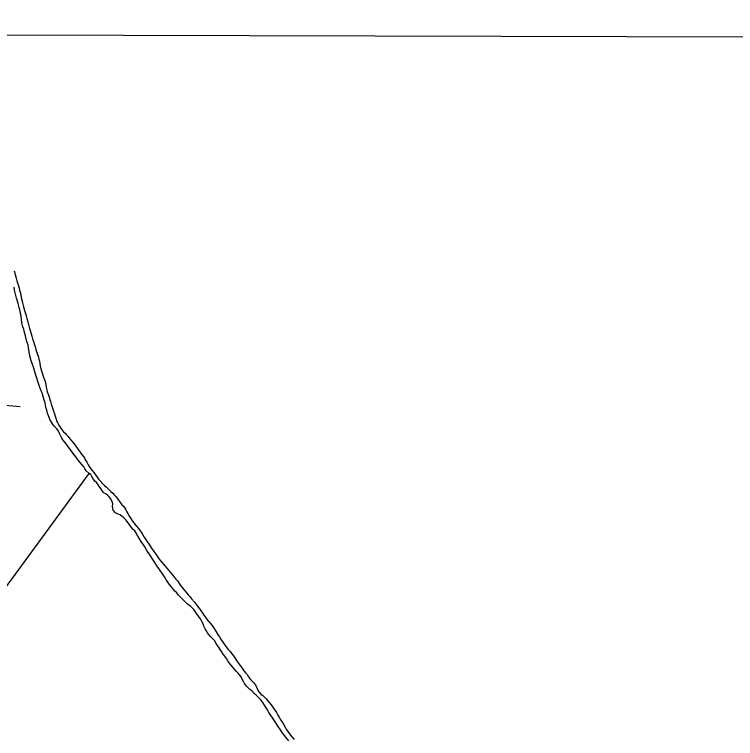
# Model space of a CAD drawing. Extents: x 3177185 to 3215018, y 812988 to 838321.
# Drawn here: x 3195360 to 3196503, y 835438 to 836586 of the extents above; entities that cross this region are included whole.
import ezdxf

# ---------------------------------------------------------------- set-up
doc = ezdxf.new("R2010")
doc.units = 0
doc.layers.add('V-GRID-FRAM', color=7, linetype='Continuous')
doc.layers.add('V-TOPO-SHOR', color=7, linetype='Continuous')

msp = doc.modelspace()

# ---------------------------------------------------------------- linework, layer by layer
at = {"layer": 'V-GRID-FRAM'}
msp.add_lwpolyline([(3181402.419, 836586.068), (3212801.609, 836512.997), (3212767.221, 818326.144), (3181352.159, 818399.253), (3181402.419, 836586.068)], dxfattribs=at)
at = {"layer": 'V-TOPO-SHOR'}
msp.add_line((3195368.7073289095, 835964.1481184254), (3194609.261126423, 836031.2370055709), dxfattribs=at)
for points in [[(3195359.4790000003, 836179.486), (3195362.5470000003, 836167.778), (3195363.7260000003, 836163.4770000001), (3195364.6720000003, 836160.37), (3195366.09, 836155.8300000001), (3195367.273, 836152.481), (3195367.98, 836148.899), (3195368.924, 836145.792), (3195370.108, 836142.206), (3195370.569, 836137.43), (3195371.984, 836131.696), (3195372.69, 836128.589), (3195374.106, 836122.617), (3195375.758, 836116.883), (3195377.176, 836111.863), (3195378.357, 836108.279), (3195379.537, 836103.7390000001), (3195380.952, 836098.481), (3195382.607, 836092.507), (3195384.024, 836088.207), (3195385.204, 836083.429), (3195387.329, 836076.0210000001), (3195388.509, 836071.718), (3195389.928, 836067.417), (3195391.585, 836062.398), (3195392.531, 836059.5310000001), (3195393.7090000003, 836054.75), (3195394.895, 836051.644), (3195396.076, 836048.297), (3195397.971, 836042.8), (3195398.677, 836039.694), (3195399.384, 836036.349), (3195400.553, 836028.946), (3195401.731, 836024.166)], [(3195416.188, 835943.649), (3195414.764, 835946.757), (3195413.818, 835949.625), (3195412.161, 835953.6900000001), (3195410.982, 835958.468), (3195409.802, 835963.006), (3195409.3370000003, 835967.067), (3195408.3910000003, 835970.414), (3195407.211, 835974.475), (3195405.559, 835980.211), (3195403.666, 835985.948), (3195402.483, 835989.055), (3195401.2970000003, 835991.924), (3195399.6380000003, 835995.987), (3195398.4560000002, 835999.571), (3195396.7970000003, 836003.8740000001), (3195395.38, 836009.131), (3195394.198, 836012.715), (3195393.252, 836015.585), (3195392.071, 836019.169), (3195391.126, 836022.992), (3195390.182, 836026.576), (3195388.526, 836031.117), (3195386.6350000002, 836037.093), (3195383.801, 836046.89), (3195383.336, 836050.949), (3195382.16, 836056.921), (3195381.46, 836062.177), (3195380.278, 836066), (3195378.384, 836071.259), (3195377.446, 836076.277), (3195375.3200000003, 836083.685), (3195374.613, 836087.029), (3195373.432, 836090.853), (3195372.012, 836094.916), (3195371.544, 836098.0210000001), (3195371.079, 836102.082), (3195370.382, 836108.289), (3195369.678, 836112.113), (3195368.734, 836115.457), (3195367.558, 836121.429), (3195365.907, 836127.883), (3195364.724, 836131.4670000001), (3195363.069, 836136.486), (3195361.185, 836144.848), (3195360.2430000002, 836148.909), (3195359.303, 836153.687)], [(3195401.731, 836024.166), (3195402.677, 836020.821), (3195405.989, 836011.022), (3195408.123, 836005.762), (3195409.0670000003, 836002.4180000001), (3195410.236, 835995.012), (3195411.416, 835990.712), (3195411.8850000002, 835987.607), (3195414.49, 835981.1510000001), (3195416.145, 835975.415), (3195417.089, 835972.31), (3195418.271, 835968.247), (3195419.452, 835963.946), (3195420.874, 835960.36), (3195421.818, 835957.253), (3195423.237, 835952.953), (3195424.419, 835949.1290000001), (3195425.603, 835945.783), (3195426.784, 835941.959), (3195428.208, 835938.85), (3195430.1040000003, 835934.785), (3195433.194, 835930.001), (3195435.335, 835927.1290000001), (3195437.7120000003, 835924.496), (3195440.092, 835922.099), (3195442.234, 835919.7050000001), (3195445.089, 835916.832), (3195447.944, 835913.002), (3195451.274, 835909.172), (3195454.367, 835905.345), (3195457.22, 835901.515), (3195460.785, 835896.4890000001), (3195464.113, 835892.182), (3195466.251, 835888.594), (3195470.769, 835882.85), (3195472.1920000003, 835879.98), (3195474.568, 835876.153), (3195476.944, 835871.848), (3195479.557, 835867.78), (3195483.36, 835862.757), (3195485.74, 835859.6460000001), (3195490.969, 835852.465), (3195493.346, 835849.355), (3195495.488, 835846.96), (3195500.248, 835841.693), (3195502.626, 835839.059), (3195505.722, 835836.4230000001), (3195510.484, 835831.873), (3195512.864, 835829.716), (3195515.721, 835826.843), (3195518.576, 835823.97), (3195520.953, 835821.096), (3195524.758, 835816.0700000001), (3195526.661, 835813.676), (3195530.227, 835808.653), (3195532.846, 835806.256), (3195534.747, 835803.148), (3195536.647, 835800.5160000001), (3195537.833, 835797.647), (3195539.733, 835794.775), (3195541.396, 835791.666), (3195544.485, 835786.882), (3195547.098, 835782.8150000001), (3195549.001, 835780.183), (3195552.804, 835775.158), (3195556.3710000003, 835770.849), (3195558.989, 835767.498), (3195560.8910000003, 835765.106), (3195563.265, 835760.799), (3195565.6410000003, 835757.211), (3195568.731, 835752.664), (3195574.6720000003, 835743.813), (3195577.286, 835739.746), (3195579.661, 835736.157), (3195582.039, 835733.047), (3195584.419, 835729.936), (3195587.27, 835725.389), (3195589.17, 835722.52), (3195592.023, 835719.167), (3195598.685, 835711.508), (3195601.538, 835707.9180000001), (3195604.1550000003, 835704.805), (3195607.0100000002, 835701.692), (3195609.865, 835698.1020000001), (3195612.245, 835695.47), (3195615.335, 835691.1630000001), (3195618.188, 835687.81), (3195623.181, 835680.632), (3195625.7970000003, 835677.519), (3195629.364, 835672.735), (3195633.171, 835668.664), (3195635.551, 835666.03), (3195637.929, 835663.159), (3195640.784, 835659.566), (3195645.302, 835654.061), (3195648.392, 835649.7540000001), (3195650.534, 835647.36), (3195655.052, 835641.618), (3195658.378, 835636.354), (3195660.041, 835633.723), (3195662.421, 835631.089)], [(3195681.7600000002, 835585.414), (3195679.86, 835588.763), (3195677.011, 835593.547), (3195674.629, 835595.941), (3195670.582, 835599.535), (3195668.204, 835602.886), (3195665.827, 835605.518), (3195663.6890000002, 835609.106), (3195662.265, 835611.9770000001), (3195660.367, 835616.04), (3195659.421, 835618.907), (3195656.3340000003, 835624.648), (3195654.913, 835627.517), (3195653.008, 835629.911), (3195649.68, 835634.6950000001), (3195646.594, 835639.482), (3195644.214, 835642.353), (3195642.072, 835644.509), (3195639.455, 835647.143), (3195636.358, 835649.539), (3195633.737, 835651.458), (3195630.4050000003, 835654.811), (3195627.5500000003, 835657.684), (3195625.17, 835660.0800000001), (3195622.315, 835663.193), (3195620.173, 835665.348), (3195617.078, 835668.938), (3195614.223, 835671.813), (3195610.893, 835675.883), (3195608.5160000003, 835678.9940000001), (3195605.185, 835682.823), (3195603.2830000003, 835685.6950000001), (3195599.957, 835690.718), (3195597.579, 835694.307), (3195594.728, 835698.851), (3195590.688, 835704.596), (3195587.124, 835709.857), (3195584.271, 835714.166), (3195582.3710000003, 835717.035), (3195579.282, 835722.059), (3195575.719, 835727.562), (3195573.816, 835730.431), (3195570.49, 835735.2170000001), (3195566.454, 835742.154), (3195563.6010000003, 835746.461), (3195560.988, 835750.5260000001), (3195558.137, 835754.833), (3195555.761, 835758.9), (3195552.435, 835764.639), (3195550.535, 835767.51), (3195548.153, 835769.427), (3195545.3000000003, 835772.78), (3195543.16, 835775.6510000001), (3195538.167, 835782.5920000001), (3195536.264, 835784.984), (3195533.407, 835787.857), (3195529.838, 835790.9720000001), (3195526.9790000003, 835792.8910000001), (3195524.115, 835793.856), (3195520.062, 835796.0160000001), (3195516.495, 835800.088), (3195515.559, 835805.8200000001), (3195515.811, 835810.117), (3195514.867, 835813.938), (3195512.255, 835818.723), (3195510.115, 835821.354), (3195507.973, 835823.511), (3195505.112, 835825.1900000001), (3195501.538, 835827.588), (3195499.398, 835830.2220000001), (3195496.785, 835834.289), (3195494.882, 835836.921), (3195490.366, 835843.143), (3195487.512, 835846.256), (3195484.894, 835849.606), (3195482.756, 835853.1950000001), (3195481.095, 835856.5430000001), (3195478.236, 835857.983), (3195473.475, 835862.296), (3195471.576, 835865.644), (3195470.151, 835868.514), (3195466.821, 835872.583), (3195463.966, 835875.696), (3195460.873, 835879.286), (3195457.0700000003, 835884.549), (3195453.0270000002, 835890.054), (3195451.129, 835893.1630000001), (3195447.322, 835897.951), (3195441.853, 835905.13), (3195439.713, 835908.001), (3195436.86, 835911.831), (3195435.197, 835914.462), (3195433.536, 835917.571), (3195432.111, 835920.441), (3195429.0270000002, 835926.179), (3195427.124, 835929.05), (3195424.984, 835931.207), (3195422.842, 835933.361), (3195420.464, 835936.712), (3195418.5640000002, 835939.821), (3195416.188, 835943.649)], [(3195317.719774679, 835639.4379046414), (3195478.236, 835857.983)], [(3195662.421, 835631.089), (3195664.559, 835627.978), (3195666.699, 835625.346), (3195670.029, 835621.037), (3195673.122, 835617.208), (3195675.499, 835613.857), (3195678.352, 835610.029), (3195683.102, 835601.897), (3195685.002, 835599.265), (3195687.853, 835594.241), (3195690.231, 835590.893), (3195693.794, 835585.39), (3195696.4080000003, 835581.562), (3195698.787, 835579.1680000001), (3195701.167, 835576.295), (3195704.972, 835571.746), (3195707.112, 835568.875), (3195709.253, 835566.003), (3195711.866, 835561.699), (3195715.429, 835556.433), (3195717.569, 835553.562), (3195720.66, 835549.255), (3195724.228, 835544.708), (3195726.3680000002, 835542.0750000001), (3195728.747, 835539.441), (3195731.123, 835535.853), (3195733.9760000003, 835531.785), (3195736.356, 835529.389), (3195738.736, 835526.756), (3195741.353, 835523.645), (3195743.964, 835518.861), (3195745.3850000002, 835515.7540000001), (3195747.524, 835511.926), (3195751.091, 835507.617), (3195753.713, 835505.9400000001), (3195756.332, 835503.544), (3195759.187, 835500.6680000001), (3195763.944, 835494.924), (3195767.037, 835491.333), (3195769.65, 835487.506), (3195771.79, 835484.634), (3195775.356, 835479.371), (3195777.492, 835474.827), (3195779.866, 835471.001), (3195781.7660000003, 835467.65), (3195784.144, 835464.302), (3195786.52, 835460.474), (3195788.8910000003, 835455.93), (3195790.792, 835452.821), (3195793.407, 835449.231), (3195796.022, 835445.403), (3195799.825, 835440.377), (3195803.157, 835436.547)], [(3195794.935, 835434.172), (3195789.702, 835440.3960000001), (3195786.849, 835444.223), (3195784.472, 835447.336), (3195782.809, 835450.2050000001), (3195777.105, 835458.819), (3195774.252, 835462.887), (3195771.164, 835467.431), (3195769.261, 835470.302), (3195765.22, 835476.045), (3195763.322, 835479.394), (3195760.946, 835483.461), (3195758.097, 835488.245), (3195753.582, 835494.944), (3195750.251, 835499.251), (3195745.969, 835503.8), (3195742.875, 835506.675), (3195740.4930000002, 835508.831), (3195735.973, 835513.62), (3195733.114, 835515.778), (3195730.019, 835518.8910000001), (3195727.877, 835521.0480000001), (3195724.5470000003, 835525.115), (3195723.126, 835528.464), (3195720.988, 835531.812), (3195719.802, 835534.681), (3195717.664, 835537.79), (3195714.096, 835542.339), (3195711.954, 835544.493), (3195708.384, 835548.3250000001), (3195706.244, 835551.196), (3195703.1520000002, 835554.549), (3195698.8710000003, 835560.292), (3195696.02, 835564.599), (3195693.4050000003, 835568.666), (3195691.0270000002, 835571.537), (3195688.177, 835575.844), (3195686.036, 835578.9550000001), (3195684.373, 835581.587), (3195681.7600000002, 835585.414)]]:
    msp.add_lwpolyline(points, dxfattribs=at)

doc.saveas('drawing.dxf')
